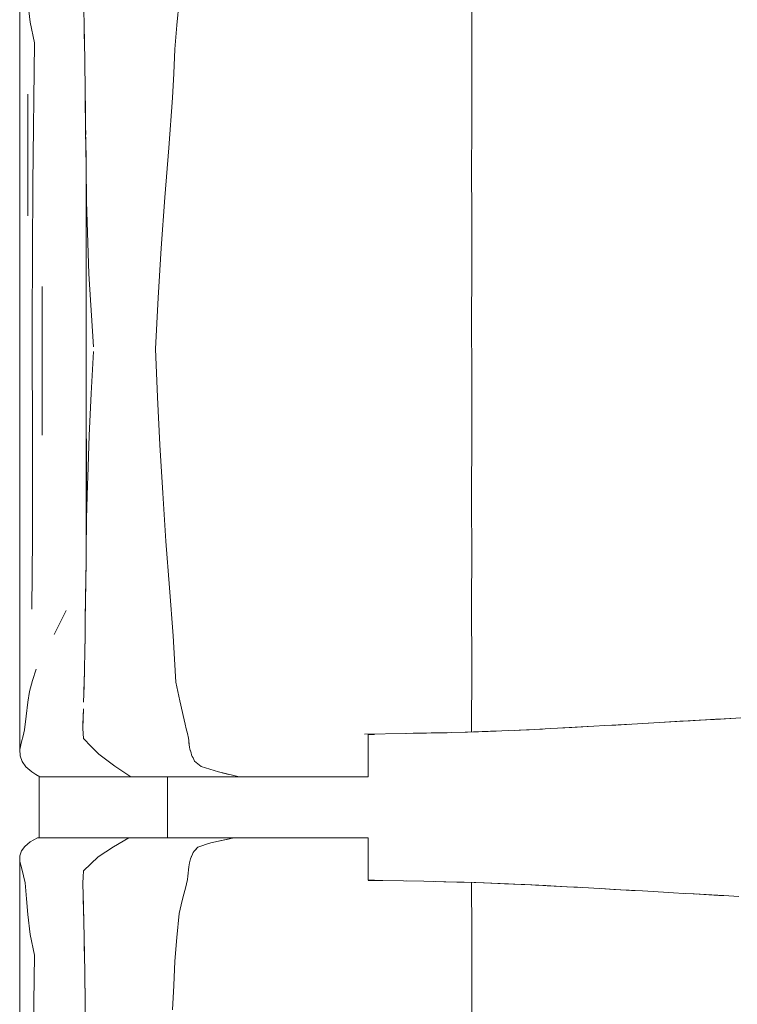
# Model space of a CAD drawing. Header units: millimetres. Extents: x -261 to 187, y -214 to 106.
# Tile 713 of 1056: x -207.415 to -206.942, y 6.685 to 7.334. Entities that reach past the tile are written whole.
import ezdxf

# ---------------------------------------------------------------- set-up
doc = ezdxf.new("R2010")
doc.units = ezdxf.units.MM
doc.header["$LTSCALE"] = 0.005
doc.header["$MEASUREMENT"] = 0
doc.layers.add('IFC-Elemento de mobília-Contorno', color=9, linetype='Continuous', lineweight=5)
doc.layers.add('IFC-Laje-Contorno', color=9, linetype='Continuous', lineweight=5)

msp = doc.modelspace()

# ---------------------------------------------------------------- linework, layer by layer
at = {"layer": 'IFC-Elemento de mobília-Contorno', "lineweight": 5}
for p, q in [((-207.41536, 7.2307), (-207.41525, 7.38414)), ((-207.11749, 7.36668), (-207.11748, 7.33384)), ((-207.41008, 7.34549), (-207.40839, 7.33241)), ((-207.31171, 7.33053), (-207.31033, 7.34627)), ((-207.37314, 7.34069), (-207.3729, 7.3305)), ((-207.40839, 7.33241), (-207.40561, 7.31876)), ((-207.11748, 7.2977), (-207.11748, 7.33384)), ((-207.3729, 7.3305), (-207.37252, 7.30737)), ((-207.37288, 7.32924), (-207.37286, 7.32864)), ((-207.37286, 7.32864), (-207.37263, 7.31375)), ((-207.31309, 7.31478), (-207.31171, 7.33053)), ((-207.40676, 7.22625), (-207.40561, 7.31876)), ((-207.31384, 7.29874), (-207.31309, 7.31478)), ((-207.37252, 7.30737), (-207.37224, 7.28652)), ((-207.37251, 7.30647), (-207.37251, 7.30615)), ((-207.37251, 7.30615), (-207.37226, 7.28816)), ((-207.31459, 7.28271), (-207.31384, 7.29874)), ((-207.11748, 7.2619), (-207.11748, 7.2977)), ((-207.41008, 7.20494), (-207.41008, 7.28511)), ((-207.37224, 7.28652), (-207.37209, 7.27517)), ((-207.37224, 7.28627), (-207.37221, 7.28416)), ((-207.37221, 7.28416), (-207.3719, 7.26102)), ((-207.31716, 7.24971), (-207.31459, 7.28271)), ((-207.37209, 7.27517), (-207.37194, 7.26383)), ((-207.37194, 7.26383), (-207.37187, 7.25836)), ((-207.3719, 7.26102), (-207.3716, 7.23739)), ((-207.11751, 7.23526), (-207.11748, 7.2619)), ((-207.37185, 7.25668), (-207.37163, 7.23945)), ((-207.31979, 7.2169), (-207.31716, 7.24971)), ((-207.37163, 6.97834), (-207.37163, 7.23945)), ((-207.3716, 7.23739), (-207.37131, 7.21424)), ((-207.11751, 7.23526), (-207.11748, 7.20541)), ((-207.41536, 7.2307), (-207.41535, 7.02076)), ((-207.40706, 7.13387), (-207.40676, 7.22625)), ((-207.32217, 7.18363), (-207.31979, 7.2169)), ((-207.37131, 7.21424), (-207.36978, 7.16658)), ((-207.11748, 7.20541), (-207.11748, 7.16926)), ((-207.3241, 7.15075), (-207.32217, 7.18363)), ((-207.36978, 7.16658), (-207.3667, 7.11857)), ((-207.1175, 7.13384), (-207.11748, 7.16926)), ((-207.40064, 7.06033), (-207.40064, 7.15838)), ((-207.3259, 7.11728), (-207.3241, 7.15075)), ((-207.40706, 7.13387), (-207.40686, 7.04573)), ((-207.1175, 7.13384), (-207.11748, 7.10176)), ((-207.36818, 7.0878), (-207.3667, 7.11545)), ((-207.3259, 7.11728), (-207.32453, 7.08544)), ((-207.11748, 7.06429), (-207.11748, 7.10176)), ((-207.36966, 7.06015), (-207.36818, 7.0878)), ((-207.32453, 7.08544), (-207.3231, 7.05391)), ((-207.37048, 7.03264), (-207.36966, 7.06015)), ((-207.11752, 7.01521), (-207.11748, 7.06429)), ((-207.37131, 7.00514), (-207.37131, 7.058)), ((-207.3231, 7.05391), (-207.32112, 7.02204)), ((-207.40686, 7.04573), (-207.40683, 6.99246)), ((-207.37131, 7.00514), (-207.37063, 7.02785)), ((-207.37063, 7.02785), (-207.37048, 7.03264)), ((-207.41535, 7.02076), (-207.41527, 6.85314)), ((-207.32112, 7.02204), (-207.31894, 6.99052)), ((-207.11752, 7.01521), (-207.11748, 6.98319)), ((-207.37156, 6.98366), (-207.37131, 7.00514)), ((-207.40726, 6.94566), (-207.40683, 6.99246)), ((-207.31894, 6.99052), (-207.31652, 6.95962)), ((-207.37163, 6.97845), (-207.37156, 6.98366)), ((-207.11749, 6.94873), (-207.11748, 6.98319)), ((-207.37183, 6.96228), (-207.37163, 6.97834)), ((-207.37183, 6.96162), (-207.37171, 6.97141)), ((-207.37195, 6.95202), (-207.37183, 6.96228)), ((-207.37189, 6.95686), (-207.37183, 6.96162)), ((-207.31652, 6.95962), (-207.31427, 6.92812)), ((-207.37211, 6.94021), (-207.37195, 6.95202)), ((-207.38867, 6.93682), (-207.38468, 6.94468)), ((-207.3721, 6.94051), (-207.37201, 6.94786)), ((-207.11749, 6.94873), (-207.11748, 6.90682)), ((-207.39266, 6.92896), (-207.38867, 6.93682)), ((-207.37226, 6.92841), (-207.37211, 6.94021)), ((-207.37215, 6.93665), (-207.3721, 6.94051)), ((-207.37244, 6.9175), (-207.37226, 6.92841)), ((-207.37239, 6.91963), (-207.37231, 6.92548)), ((-207.31427, 6.92812), (-207.31333, 6.9128)), ((-207.37262, 6.90658), (-207.37244, 6.9175)), ((-207.3725, 6.91424), (-207.37239, 6.91963)), ((-207.31333, 6.9128), (-207.3124, 6.89747)), ((-207.40702, 6.89871), (-207.40452, 6.9062)), ((-207.37293, 6.89544), (-207.37262, 6.90658)), ((-207.37279, 6.89894), (-207.37269, 6.90395)), ((-207.11749, 6.86474), (-207.11748, 6.90682)), ((-207.4089, 6.89139), (-207.40702, 6.89871)), ((-207.37307, 6.89037), (-207.37279, 6.89894)), ((-207.3124, 6.89747), (-207.31106, 6.89131)), ((-207.41008, 6.88429), (-207.4089, 6.89139)), ((-207.37323, 6.8843), (-207.37293, 6.89544)), ((-207.31106, 6.89131), (-207.30973, 6.88514)), ((-207.30973, 6.88514), (-207.30707, 6.87281)), ((-207.41111, 6.87519), (-207.41008, 6.88429)), ((-207.37362, 6.87355), (-207.3734, 6.88003)), ((-207.41214, 6.86609), (-207.41111, 6.87519)), ((-207.37384, 6.86707), (-207.37362, 6.87355)), ((-207.37383, 6.86831), (-207.37353, 6.8763)), ((-207.37353, 6.8763), (-207.37349, 6.87742)), ((-207.30707, 6.87281), (-207.30633, 6.86978)), ((-206.99385, 6.87096), (-206.96674, 6.87252)), ((-206.98707, 6.87135), (-206.96674, 6.87252)), ((-206.98707, 6.87135), (-206.97352, 6.87213)), ((-206.98707, 6.87135), (-206.98029, 6.87174)), ((-206.98029, 6.87174), (-206.97352, 6.87213)), ((-206.9736, 6.87212), (-206.97157, 6.87224)), ((-206.97354, 6.87212), (-206.96746, 6.87248)), ((-206.97352, 6.87213), (-206.96674, 6.87252)), ((-206.97352, 6.87213), (-206.97157, 6.87224)), ((-206.97157, 6.87224), (-206.96746, 6.87248)), ((-206.97123, 6.87226), (-206.96746, 6.87248)), ((-206.96746, 6.87248), (-206.95931, 6.87293)), ((-206.96674, 6.87252), (-206.94345, 6.87382)), ((-206.96674, 6.87252), (-206.96008, 6.87289)), ((-206.96008, 6.87289), (-206.95343, 6.87326)), ((-206.96008, 6.87289), (-206.95676, 6.87307)), ((-206.95931, 6.87293), (-206.95676, 6.87307)), ((-206.95931, 6.87293), (-206.95754, 6.87303)), ((-206.95676, 6.87307), (-206.95343, 6.87326)), ((-206.95343, 6.87326), (-206.94345, 6.87382)), ((-206.95343, 6.87326), (-206.9501, 6.87344)), ((-206.9501, 6.87344), (-206.94345, 6.87382)), ((-206.9501, 6.87344), (-206.94678, 6.87363)), ((-206.94678, 6.87363), (-206.94345, 6.87382)), ((-206.94345, 6.87382), (-206.94012, 6.874)), ((-207.41317, 6.86215), (-207.41214, 6.86609)), ((-207.37384, 6.86707), (-207.37327, 6.86035)), ((-207.37383, 6.86831), (-207.37381, 6.86803)), ((-207.30633, 6.86978), (-207.3056, 6.86674)), ((-207.3056, 6.86674), (-207.30487, 6.86371)), ((-207.12183, 6.8646), (-207.10506, 6.86515)), ((-207.12163, 6.8646), (-207.11287, 6.86489)), ((-207.12067, 6.86463), (-207.10506, 6.86515)), ((-207.12014, 6.86465), (-207.10664, 6.86505)), ((-207.11287, 6.86489), (-207.10506, 6.86515)), ((-207.10664, 6.86505), (-207.09308, 6.86562)), ((-207.10506, 6.86515), (-207.1013, 6.86527)), ((-207.09308, 6.86562), (-207.07951, 6.8662)), ((-207.08911, 6.86579), (-207.08127, 6.86616)), ((-207.08127, 6.86616), (-207.07083, 6.86665)), ((-207.07951, 6.8662), (-207.06554, 6.86693)), ((-207.06554, 6.86693), (-207.05156, 6.86765)), ((-207.05739, 6.86735), (-207.04928, 6.8678)), ((-207.05156, 6.86765), (-207.0443, 6.86806)), ((-207.04928, 6.8678), (-207.04128, 6.86824)), ((-207.0443, 6.86806), (-207.02978, 6.86889)), ((-207.0443, 6.86806), (-207.03704, 6.86847)), ((-207.04128, 6.86824), (-207.03707, 6.86847)), ((-207.02978, 6.86889), (-207.02252, 6.8693)), ((-207.02978, 6.86889), (-207.02505, 6.86915)), ((-207.02505, 6.86915), (-207.01681, 6.86963)), ((-207.02252, 6.8693), (-207.01536, 6.86972)), ((-207.01681, 6.86963), (-207.01323, 6.86984)), ((-207.01536, 6.86972), (-206.99385, 6.87096)), ((-207.00819, 6.87013), (-206.99385, 6.87096)), ((-207.00102, 6.87055), (-206.99385, 6.87096)), ((-206.99385, 6.87096), (-206.98707, 6.87135)), ((-207.41421, 6.85822), (-207.41317, 6.86215)), ((-207.37327, 6.86035), (-207.36822, 6.85522)), ((-207.30487, 6.86371), (-207.30413, 6.86068)), ((-207.30413, 6.86068), (-207.30396, 6.85918)), ((-207.30396, 6.85918), (-207.3038, 6.85769)), ((-207.30396, 6.85918), (-207.30363, 6.85619)), ((-207.18812, 6.86333), (-207.16069, 6.86374)), ((-207.18567, 6.86314), (-207.18349, 6.86314)), ((-207.18567, 6.84833), (-207.18567, 6.86314)), ((-207.18349, 6.86314), (-207.18151, 6.86314)), ((-207.16081, 6.86373), (-207.14716, 6.86399)), ((-207.15601, 6.86383), (-207.14407, 6.86407)), ((-207.14716, 6.86399), (-207.13364, 6.86425)), ((-207.14407, 6.86407), (-207.1311, 6.86433)), ((-207.13364, 6.86425), (-207.12014, 6.86465)), ((-207.12096, 6.86462), (-207.12067, 6.86463)), ((-207.41527, 6.85314), (-207.41421, 6.85822)), ((-207.41527, 6.85314), (-207.41512, 6.84903)), ((-207.36822, 6.85522), (-207.36318, 6.85009)), ((-207.3038, 6.85769), (-207.30363, 6.85619)), ((-207.30363, 6.85619), (-207.30346, 6.8547)), ((-207.30346, 6.8547), (-207.30312, 6.85345)), ((-207.30312, 6.85345), (-207.30244, 6.85093)), ((-207.30312, 6.85345), (-207.30278, 6.85219)), ((-207.30278, 6.85219), (-207.30244, 6.85093)), ((-207.41512, 6.84903), (-207.41374, 6.84531)), ((-207.36318, 6.85009), (-207.35264, 6.84225)), ((-207.30244, 6.85093), (-207.3021, 6.84967)), ((-207.3021, 6.84967), (-207.30161, 6.84865)), ((-207.3021, 6.84967), (-207.30063, 6.84659)), ((-207.30161, 6.84865), (-207.30112, 6.84762)), ((-207.30112, 6.84762), (-207.30063, 6.84659)), ((-207.30063, 6.84659), (-207.30014, 6.84556)), ((-207.30014, 6.84556), (-207.29793, 6.84377)), ((-207.30014, 6.84556), (-207.29904, 6.84466)), ((-207.18567, 6.83509), (-207.18567, 6.84833)), ((-207.41374, 6.84531), (-207.41126, 6.84176)), ((-207.41126, 6.84176), (-207.40742, 6.83836)), ((-207.35264, 6.84225), (-207.34213, 6.83509)), ((-207.29904, 6.84466), (-207.29793, 6.84377)), ((-207.29793, 6.84377), (-207.29572, 6.84197)), ((-207.29572, 6.84197), (-207.29287, 6.84109)), ((-207.29287, 6.84109), (-207.28431, 6.83846)), ((-207.40742, 6.83836), (-207.40476, 6.83672)), ((-207.40476, 6.83672), (-207.4021, 6.83509)), ((-207.4021, 6.83509), (-207.34213, 6.83509)), ((-207.34213, 6.83509), (-207.30085, 6.83509)), ((-207.3179, 6.79501), (-207.3179, 6.83509)), ((-207.30085, 6.83509), (-207.2708, 6.83509)), ((-207.28431, 6.83846), (-207.27417, 6.83593)), ((-207.28431, 6.83846), (-207.27755, 6.83677)), ((-207.28431, 6.83846), (-207.28093, 6.83761)), ((-207.27417, 6.83593), (-207.2708, 6.83509)), ((-207.2708, 6.83509), (-207.26882, 6.83509)), ((-207.26882, 6.83509), (-207.26686, 6.83509)), ((-207.26686, 6.83509), (-207.26493, 6.83509)), ((-207.26493, 6.83509), (-207.26301, 6.83509)), ((-207.26301, 6.83509), (-207.26109, 6.83509)), ((-207.26109, 6.83509), (-207.25917, 6.83509)), ((-207.25917, 6.83509), (-207.25724, 6.83509)), ((-207.25724, 6.83509), (-207.25529, 6.83509)), ((-207.25529, 6.83509), (-207.25331, 6.83509)), ((-207.25331, 6.83509), (-207.2513, 6.83509)), ((-207.2513, 6.83509), (-207.24924, 6.83509)), ((-207.24924, 6.83509), (-207.24713, 6.83509)), ((-207.24713, 6.83509), (-207.24498, 6.83509)), ((-207.24498, 6.83509), (-207.24279, 6.83509)), ((-207.24279, 6.83509), (-207.2406, 6.83509)), ((-207.2406, 6.83509), (-207.23841, 6.83509)), ((-207.23841, 6.83509), (-207.23626, 6.83509)), ((-207.23626, 6.83509), (-207.23415, 6.83509)), ((-207.23415, 6.83509), (-207.23212, 6.83509)), ((-207.23212, 6.83509), (-207.23018, 6.83509)), ((-207.23018, 6.83509), (-207.22835, 6.83509)), ((-207.22835, 6.83509), (-207.22662, 6.83509)), ((-207.22662, 6.83509), (-207.22496, 6.83509)), ((-207.22496, 6.83509), (-207.22334, 6.83509)), ((-207.22334, 6.83509), (-207.22172, 6.83509)), ((-207.22172, 6.83509), (-207.22006, 6.83509)), ((-207.22006, 6.83509), (-207.21835, 6.83509)), ((-207.21835, 6.83509), (-207.21653, 6.83509)), ((-207.21653, 6.83509), (-207.21459, 6.83509)), ((-207.21459, 6.83509), (-207.21252, 6.83509)), ((-207.21252, 6.83509), (-207.21033, 6.83509)), ((-207.21033, 6.83509), (-207.20804, 6.83509)), ((-207.20804, 6.83509), (-207.20567, 6.83509)), ((-207.20567, 6.83509), (-207.20322, 6.83509)), ((-207.20322, 6.83509), (-207.20071, 6.83509)), ((-207.20071, 6.83509), (-207.19815, 6.83509)), ((-207.19815, 6.83509), (-207.19557, 6.83509)), ((-207.19557, 6.83509), (-207.19299, 6.83509)), ((-207.19299, 6.83509), (-207.19045, 6.83509)), ((-207.19045, 6.83509), (-207.188, 6.83509)), ((-207.188, 6.83509), (-207.18567, 6.83509)), ((-207.40852, 6.79222), (-207.40366, 6.79501)), ((-207.40366, 6.79501), (-207.34341, 6.79501)), ((-207.35351, 6.78907), (-207.34341, 6.79501)), ((-207.34341, 6.79501), (-207.27426, 6.79501)), ((-207.32815, 6.79501), (-207.3179, 6.79501)), ((-207.28929, 6.79168), (-207.27426, 6.79501)), ((-207.28553, 6.79251), (-207.27426, 6.79501)), ((-207.28553, 6.79251), (-207.27801, 6.79418)), ((-207.27801, 6.79418), (-207.27426, 6.79501)), ((-207.27595, 6.79501), (-207.27294, 6.79501)), ((-207.27426, 6.79501), (-207.27228, 6.79501)), ((-207.27294, 6.79501), (-207.27012, 6.79501)), ((-207.27228, 6.79501), (-207.2703, 6.79501)), ((-207.2703, 6.79501), (-207.26835, 6.79501)), ((-207.26835, 6.79501), (-207.26641, 6.79501)), ((-207.26641, 6.79501), (-207.26449, 6.79501)), ((-207.26449, 6.79501), (-207.26259, 6.79501)), ((-207.26259, 6.79501), (-207.26069, 6.79501)), ((-207.26069, 6.79501), (-207.25878, 6.79501)), ((-207.25878, 6.79501), (-207.25686, 6.79501)), ((-207.25686, 6.79501), (-207.25492, 6.79501)), ((-207.25492, 6.79501), (-207.25295, 6.79501)), ((-207.25295, 6.79501), (-207.25094, 6.79501)), ((-207.25094, 6.79501), (-207.24889, 6.79501)), ((-207.24889, 6.79501), (-207.24679, 6.79501)), ((-207.24679, 6.79501), (-207.24465, 6.79501)), ((-207.24465, 6.79501), (-207.24247, 6.79501)), ((-207.24247, 6.79501), (-207.24029, 6.79501)), ((-207.24029, 6.79501), (-207.23813, 6.79501)), ((-207.23813, 6.79501), (-207.23599, 6.79501)), ((-207.23599, 6.79501), (-207.23391, 6.79501)), ((-207.23391, 6.79501), (-207.2319, 6.79501)), ((-207.2319, 6.79501), (-207.22999, 6.79501)), ((-207.22999, 6.79501), (-207.22818, 6.79501)), ((-207.22818, 6.79501), (-207.22647, 6.79501)), ((-207.22647, 6.79501), (-207.22483, 6.79501)), ((-207.22483, 6.79501), (-207.22322, 6.79501)), ((-207.22322, 6.79501), (-207.22161, 6.79501)), ((-207.22161, 6.79501), (-207.21996, 6.79501)), ((-207.21996, 6.79501), (-207.21826, 6.79501)), ((-207.21826, 6.79501), (-207.21645, 6.79501)), ((-207.21645, 6.79501), (-207.21452, 6.79501)), ((-207.21452, 6.79501), (-207.21245, 6.79501)), ((-207.21245, 6.79501), (-207.21028, 6.79501)), ((-207.21028, 6.79501), (-207.20801, 6.79501)), ((-207.20801, 6.79501), (-207.20565, 6.79501)), ((-207.20565, 6.79501), (-207.20322, 6.79501)), ((-207.20322, 6.79501), (-207.20072, 6.79501)), ((-207.20072, 6.79501), (-207.19819, 6.79501)), ((-207.19819, 6.79501), (-207.19562, 6.79501)), ((-207.19562, 6.79501), (-207.19306, 6.79501)), ((-207.19306, 6.79501), (-207.19055, 6.79501)), ((-207.19055, 6.79501), (-207.18811, 6.79501)), ((-207.18811, 6.79501), (-207.18579, 6.79501)), ((-207.18579, 6.78176), (-207.18579, 6.79501)), ((-207.41411, 6.78632), (-207.41192, 6.78935)), ((-207.41192, 6.78935), (-207.40852, 6.79222)), ((-207.36367, 6.7824), (-207.35351, 6.78907)), ((-207.30031, 6.78618), (-207.29956, 6.78706)), ((-207.29956, 6.78706), (-207.29806, 6.78884)), ((-207.29956, 6.78706), (-207.29881, 6.78795)), ((-207.29881, 6.78795), (-207.29806, 6.78884)), ((-207.29806, 6.78884), (-207.29587, 6.78954)), ((-207.29587, 6.78954), (-207.29148, 6.79097)), ((-207.29148, 6.79097), (-207.28929, 6.79168)), ((-207.41536, 6.62956), (-207.41525, 6.78299)), ((-207.41525, 6.78299), (-207.41411, 6.78632)), ((-207.41525, 6.78299), (-207.41517, 6.77929)), ((-207.37327, 6.77316), (-207.36367, 6.7824)), ((-207.36847, 6.77778), (-207.36367, 6.7824)), ((-207.30334, 6.77855), (-207.30279, 6.78121)), ((-207.30279, 6.78121), (-207.30149, 6.78427)), ((-207.30236, 6.78223), (-207.30149, 6.78427)), ((-207.30236, 6.78223), (-207.30192, 6.78325)), ((-207.30149, 6.78427), (-207.30106, 6.78529)), ((-207.30106, 6.78529), (-207.30031, 6.78618)), ((-207.18579, 6.76696), (-207.18579, 6.78176)), ((-207.41517, 6.77929), (-207.41397, 6.77444)), ((-207.41397, 6.77444), (-207.4129, 6.76986)), ((-207.37327, 6.77316), (-207.36847, 6.77778)), ((-207.30411, 6.77379), (-207.30389, 6.7759)), ((-207.30389, 6.7759), (-207.30334, 6.77855)), ((-207.4129, 6.76986), (-207.41183, 6.76529)), ((-207.37384, 6.76533), (-207.37356, 6.76924)), ((-207.37384, 6.76517), (-207.37355, 6.76916)), ((-207.37356, 6.76924), (-207.37327, 6.77316)), ((-207.37355, 6.76916), (-207.37327, 6.77316)), ((-207.30477, 6.76749), (-207.30455, 6.76959)), ((-207.30455, 6.76959), (-207.30433, 6.77169)), ((-207.30433, 6.77169), (-207.30411, 6.77379)), ((-207.41183, 6.76529), (-207.41096, 6.75482)), ((-207.37384, 6.76517), (-207.37337, 6.74911)), ((-207.37384, 6.76517), (-207.3736, 6.75714)), ((-207.30755, 6.75631), (-207.30616, 6.76189)), ((-207.30616, 6.76189), (-207.30477, 6.76749)), ((-207.18579, 6.76696), (-207.1836, 6.76696)), ((-207.18579, 6.7669), (-207.176, 6.76676)), ((-207.1836, 6.76696), (-207.1816, 6.76696)), ((-207.176, 6.76676), (-207.16241, 6.76656)), ((-207.16241, 6.76656), (-207.14909, 6.76631)), ((-207.16059, 6.76651), (-207.14909, 6.76631)), ((-207.14909, 6.76631), (-207.13576, 6.76606)), ((-207.1416, 6.76617), (-207.12736, 6.76579)), ((-207.13576, 6.76606), (-207.12249, 6.76568)), ((-207.12736, 6.76579), (-207.11475, 6.76546)), ((-207.12249, 6.76568), (-207.10921, 6.7653)), ((-207.11749, 6.76554), (-207.11748, 6.7327)), ((-207.10974, 6.76531), (-207.08475, 6.76425)), ((-207.10973, 6.76531), (-207.09331, 6.76461)), ((-207.10921, 6.7653), (-207.09581, 6.76474)), ((-207.09581, 6.76474), (-207.0824, 6.76418)), ((-207.09331, 6.76461), (-207.08475, 6.76425)), ((-207.08475, 6.76425), (-207.07842, 6.76398)), ((-207.0824, 6.76418), (-207.06862, 6.76348)), ((-207.0824, 6.76418), (-207.05484, 6.76277)), ((-207.07551, 6.76383), (-207.06862, 6.76348)), ((-207.06879, 6.76349), (-207.06173, 6.76312)), ((-207.06876, 6.76348), (-207.05484, 6.76277)), ((-207.06771, 6.76343), (-207.06753, 6.76342)), ((-207.06753, 6.76342), (-207.05887, 6.76296)), ((-207.06173, 6.76312), (-207.05484, 6.76277)), ((-207.05887, 6.76296), (-207.05021, 6.76249)), ((-207.05484, 6.76277), (-207.0477, 6.76236)), ((-207.05021, 6.76249), (-207.04583, 6.76226)), ((-207.0477, 6.76236), (-207.04056, 6.76196)), ((-207.0477, 6.76236), (-207.03343, 6.76156)), ((-207.04056, 6.76196), (-207.02629, 6.76116)), ((-207.03343, 6.76156), (-207.02629, 6.76116)), ((-207.03216, 6.76149), (-207.02388, 6.76101)), ((-207.02629, 6.76116), (-207.01917, 6.76074)), ((-207.41096, 6.75482), (-207.41008, 6.74434)), ((-207.37361, 6.75753), (-207.37339, 6.74974)), ((-207.30894, 6.75072), (-207.30755, 6.75631)), ((-207.02388, 6.76101), (-207.01505, 6.7605)), ((-207.01917, 6.76074), (-207.00494, 6.75992)), ((-207.01917, 6.76074), (-207.01205, 6.76033)), ((-207.01505, 6.7605), (-207.01366, 6.76042)), ((-207.01205, 6.76033), (-207.00494, 6.75992)), ((-207.00494, 6.75992), (-206.99782, 6.75951)), ((-206.99782, 6.75951), (-206.9911, 6.75912)), ((-206.99782, 6.75951), (-206.98437, 6.75873)), ((-206.9911, 6.75912), (-206.98437, 6.75873)), ((-206.98437, 6.75873), (-206.97765, 6.75835)), ((-206.97765, 6.75835), (-206.97093, 6.75796)), ((-206.97627, 6.75827), (-206.97077, 6.75795)), ((-206.97154, 6.758), (-206.97077, 6.75795)), ((-206.97093, 6.75796), (-206.95127, 6.75686)), ((-206.97093, 6.75796), (-206.96765, 6.75778)), ((-206.97077, 6.75795), (-206.96762, 6.75778)), ((-206.97077, 6.75795), (-206.96912, 6.75786)), ((-206.97077, 6.75795), (-206.96914, 6.75786)), ((-206.96765, 6.75778), (-206.96438, 6.75759)), ((-206.96765, 6.75778), (-206.95127, 6.75686)), ((-206.96765, 6.75778), (-206.95783, 6.75723)), ((-206.96765, 6.75778), (-206.9611, 6.75741)), ((-206.96438, 6.75759), (-206.9611, 6.75741)), ((-206.9611, 6.75741), (-206.95455, 6.75705)), ((-206.95783, 6.75723), (-206.95127, 6.75686)), ((-206.95455, 6.75705), (-206.95127, 6.75686)), ((-206.95127, 6.75686), (-206.94472, 6.75649)), ((-206.95127, 6.75686), (-206.948, 6.75667)), ((-206.948, 6.75667), (-206.94472, 6.75649)), ((-206.94472, 6.75649), (-206.94137, 6.75631)), ((-207.37349, 6.75311), (-207.37337, 6.74911)), ((-207.37339, 6.74974), (-207.37314, 6.73955)), ((-207.37337, 6.74911), (-207.37312, 6.7383)), ((-207.31033, 6.74512), (-207.30894, 6.75072)), ((-207.41008, 6.74434), (-207.40839, 6.73126)), ((-207.31171, 6.72938), (-207.31033, 6.74512)), ((-207.37314, 6.73955), (-207.3729, 6.72935)), ((-207.40839, 6.73126), (-207.40561, 6.71761)), ((-207.3729, 6.72935), (-207.37252, 6.70622)), ((-207.31309, 6.71363), (-207.31171, 6.72938)), ((-207.11748, 6.69656), (-207.11748, 6.7327)), ((-207.37288, 6.7281), (-207.37286, 6.7275)), ((-207.37286, 6.7275), (-207.37263, 6.71261)), ((-207.40676, 6.62511), (-207.40561, 6.71761)), ((-207.31384, 6.6976), (-207.31309, 6.71363)), ((-207.37252, 6.70622), (-207.37224, 6.68537)), ((-207.37251, 6.70532), (-207.37251, 6.70501)), ((-207.37251, 6.70501), (-207.37226, 6.68702)), ((-207.31459, 6.68156), (-207.31384, 6.6976)), ((-207.11748, 6.66075), (-207.11748, 6.69656)), ((-207.37224, 6.68537), (-207.37209, 6.67403))]:
    msp.add_line(p, q, dxfattribs=at)
at = {"layer": 'IFC-Laje-Contorno', "lineweight": 5}
msp.add_line((-207.40258, 6.79501), (-207.40258, 6.83538), dxfattribs=at)

doc.saveas('drawing.dxf')
